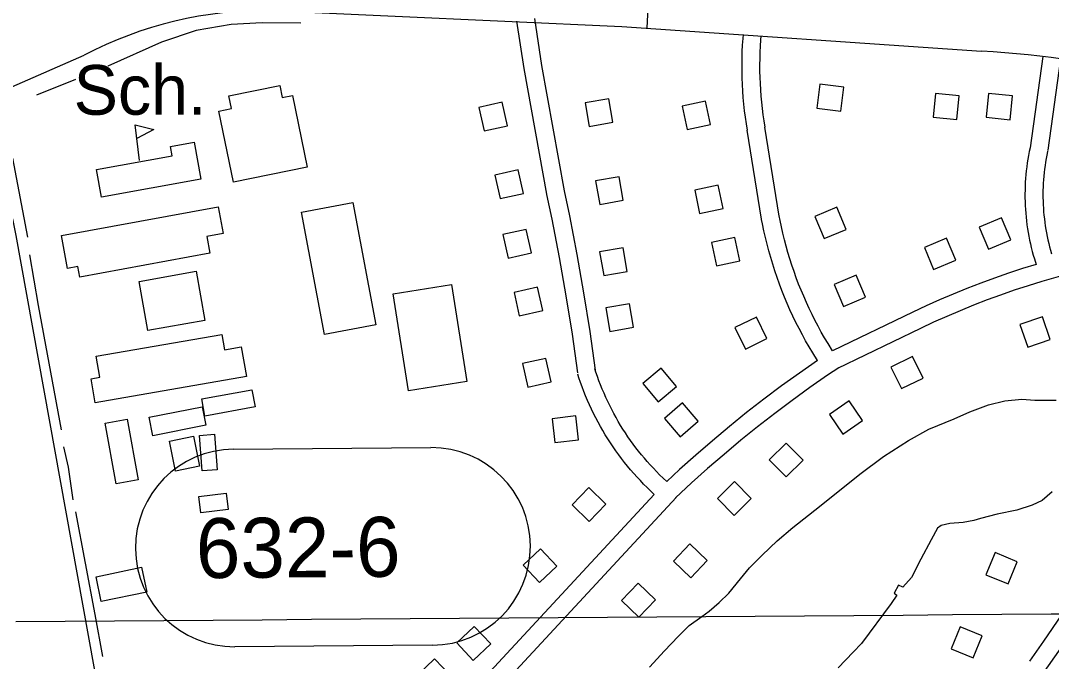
# Model space of a CAD drawing. Extents: x 3540316 to 3578335, y 553172 to 578787.
# Drawn here: x 3544439 to 3546162, y 570628 to 571699 of the extents above; entities that cross this region are included whole.
import ezdxf

# ---------------------------------------------------------------- set-up
doc = ezdxf.new("R2010")
doc.units = 0
for name, color, linetype in [('V-BLDG-IDEN', 7, 'Continuous'), ('V-BLDG-OTLN', 7, 'Continuous'), ('V-GRID-MAJR', 7, 'Continuous'), ('V-ROAD-CNTR', 7, 'Continuous'), ('V-ROAD-IDEN', 7, 'Continuous'), ('V-TOPO-SHOR', 7, 'Continuous')]:
    doc.layers.add(name, color=color, linetype=linetype)

msp = doc.modelspace()

# ---------------------------------------------------------------- linework, layer by layer
at = {"layer": 'V-BLDG-OTLN'}
msp.add_line((3544637.70868629, 571465.2960430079), (3544630.831700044, 571524.9009237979), dxfattribs=at)
for points in [[(3545769.9794217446, 571552.7958680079), (3545809.665342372, 571547.7978780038), (3545814.663332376, 571587.4837986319), (3545774.977411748, 571592.481788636)], [(3544794.8833719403, 571428.859115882), (3544770.645420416, 571547.541878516), (3544791.802378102, 571551.862869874), (3544787.464386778, 571573.1038273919), (3544872.427216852, 571590.455792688), (3544876.5222086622, 571570.4068327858), (3544893.682174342, 571573.9118257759), (3544918.166125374, 571454.0400655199)], [(3545963.9910337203, 571537.4668986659), (3546003.7879541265, 571533.445906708), (3546007.808946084, 571573.2428271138), (3545968.012025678, 571577.263819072)], [(3546052.7698561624, 571537.37989884), (3546092.5667765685, 571533.3589068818), (3546096.5877685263, 571573.1558272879), (3546056.7908481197, 571577.1768192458)], [(3545205.0085516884, 571553.828865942), (3545213.5985345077, 571514.7629440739), (3545252.6644563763, 571523.352926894), (3545244.074473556, 571562.4188487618)], [(3545428.836104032, 571529.0339155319), (3545422.0211176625, 571568.4488367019), (3545382.6061964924, 571561.633850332), (3545389.4211828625, 571522.218929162)], [(3545544.7398722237, 571556.0318615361), (3545553.002855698, 571516.8949398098), (3545592.139777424, 571525.1579232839), (3545583.8767939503, 571564.2948450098)], [(3544630.831700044, 571524.9009237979), (3544661.95863779, 571516.863939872), (3544633.479694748, 571501.9509696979)], [(3544566.250829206, 571450.1390733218), (3544692.427576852, 571472.9280277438), (3544689.6025825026, 571488.5719964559), (3544729.16850337, 571495.7169821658), (3544740.3584809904, 571433.7531060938), (3544574.614812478, 571403.822165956)], [(3545231.799498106, 571440.7960920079), (3545240.389480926, 571401.73017014), (3545279.455402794, 571410.3201529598), (3545270.8654199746, 571449.3860748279)], [(3545446.375068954, 571398.7531760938), (3545439.5600825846, 571438.1680972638), (3545400.145161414, 571431.353110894), (3545406.960147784, 571391.938189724)], [(3545565.678830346, 571415.6891422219), (3545573.94181382, 571376.552220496), (3545613.078735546, 571384.81520397), (3545604.8157520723, 571423.952125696)], [(3544507.679946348, 571339.6612942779), (3544769.584422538, 571387.5631984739), (3544777.7254062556, 571343.0542874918), (3544750.5314606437, 571338.0802974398), (3544755.6204504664, 571310.257353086), (3544538.067885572, 571270.4654326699), (3544534.874891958, 571287.9223977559), (3544517.715926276, 571284.784404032)], [(3544946.875067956, 571174.3716248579), (3544908.3831449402, 571379.146215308), (3544994.1249734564, 571395.263183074), (3545032.615896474, 571190.488592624)], [(3545781.8573979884, 571334.66530427), (3545818.714324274, 571350.2082731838), (3545803.17135536, 571387.0651994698), (3545766.3144290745, 571371.522230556)], [(3546056.8008481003, 571317.2453391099), (3546093.6577743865, 571332.7883080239), (3546078.1148054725, 571369.64523431), (3546041.2578791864, 571354.1022653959)], [(3545245.2544711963, 571341.3582908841), (3545253.8444540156, 571302.292369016), (3545292.9103758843, 571310.882351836), (3545284.320393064, 571349.9482737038)], [(3545593.55677459, 571328.27031706), (3545601.819758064, 571289.133395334), (3545640.9566797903, 571297.3963788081), (3545632.693696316, 571336.533300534)], [(3545964.975031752, 571283.1484073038), (3546001.8319580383, 571298.6913762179), (3545986.2889891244, 571335.5483025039), (3545949.432062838, 571320.0053335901)], [(3545453.0200556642, 571279.984413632), (3545446.205069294, 571319.399334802), (3545406.7901481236, 571312.5843484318), (3545413.6051344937, 571273.1694272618)], [(3544651.8876579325, 571180.9926116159), (3544637.180687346, 571263.076447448), (3544732.454496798, 571280.1464133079), (3544747.1614673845, 571198.062577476)], [(3545814.2553331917, 571221.211531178), (3545851.1122594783, 571236.754500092), (3545835.569290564, 571273.611426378), (3545798.712364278, 571258.068457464)], [(3545087.6800876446, 571080.3753034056), (3545062.0391389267, 571242.4849791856), (3545159.2709444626, 571257.8639484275), (3545184.9118931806, 571095.7542726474)], [(3545263.981433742, 571244.959483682), (3545272.571416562, 571205.8935618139), (3545311.6373384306, 571214.4835446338), (3545303.04735561, 571253.5494665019)], [(3545463.4210348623, 571186.6176003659), (3545456.6060484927, 571226.0325215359), (3545417.191127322, 571219.2175351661), (3545424.006113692, 571179.8026139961)], [(3545632.938695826, 571186.0666014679), (3545650.555660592, 571150.15567329), (3545686.46658877, 571167.7726380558), (3545668.849624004, 571203.6835662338)], [(3546122.1217174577, 571153.2546670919), (3546159.917641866, 571166.346640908), (3546146.82566805, 571204.1425653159), (3546109.029743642, 571191.0505914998)], [(3544565.5678305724, 571138.207697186), (3544775.7154102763, 571174.67562425), (3544780.1924013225, 571148.8776758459), (3544807.9703457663, 571153.698666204), (3544816.5673285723, 571104.16576527), (3544563.9308338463, 571060.3178529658), (3544556.9678477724, 571100.4387727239), (3544571.6808183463, 571102.9927676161)], [(3545278.0984055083, 571125.806721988), (3545286.688388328, 571086.7408001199), (3545325.754310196, 571095.3307829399), (3545317.1643273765, 571134.396704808)], [(3545929.579102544, 571137.7216981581), (3545893.6601743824, 571120.1187333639), (3545911.2631391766, 571084.199805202), (3545947.182067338, 571101.802769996)], [(3545535.523890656, 571087.68579823), (3545509.8189420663, 571118.3327369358), (3545479.17200336, 571092.6277883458), (3545504.87695195, 571061.9808496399)], [(3544831.196299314, 571053.4198667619), (3544747.2634671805, 571037.874897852), (3544741.9084778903, 571066.7868400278), (3544825.8413100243, 571082.3328089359)], [(3545541.119879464, 571003.7469661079), (3545571.380818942, 571029.90591379), (3545545.22187126, 571060.1668532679), (3545514.9609317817, 571034.007905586)], [(3545823.6683143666, 571063.677846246), (3545790.680380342, 571041.0538914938), (3545813.304335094, 571008.06595747), (3545846.2922691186, 571030.689912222)], [(3544748.8894639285, 571023.2449271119), (3544660.2026413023, 571005.4729626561), (3544654.0506536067, 571036.174901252), (3544742.737476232, 571053.94586571)], [(3544599.162763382, 570925.0711234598), (3544580.6018005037, 571026.538920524), (3544617.3027271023, 571033.252907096), (3544635.8656899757, 570931.7851100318)], [(3545331.8622979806, 570994.1559852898), (3545371.5912185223, 570998.804975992), (3545366.9422278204, 571038.533896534), (3545327.213307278, 571033.8849058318)], [(3544742.6934763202, 570946.608080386), (3544738.305485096, 571005.9709616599), (3544763.5064346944, 571007.8339579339), (3544767.8954259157, 570948.47107666)], [(3544698.1785653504, 570946.2490811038), (3544687.8425860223, 570996.4289807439), (3544727.945505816, 571004.6889642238), (3544738.281485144, 570954.509064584)], [(3545718.717524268, 570993.1069873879), (3545690.318581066, 570964.938043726), (3545718.487524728, 570936.5391005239), (3545746.88646793, 570964.7080441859)], [(3545389.3571829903, 570862.223249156), (3545417.2611271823, 570890.883191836), (3545388.6011845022, 570918.7871360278), (3545360.6972403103, 570890.1271933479)], [(3545632.0306976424, 570928.7201161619), (3545603.6317544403, 570900.5511724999), (3545631.800698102, 570872.1522292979), (3545660.199641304, 570900.3211729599)], [(3544786.106389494, 570882.16120928), (3544740.361480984, 570876.7132201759), (3544737.1244874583, 570903.8941658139), (3544782.869395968, 570909.342154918)], [(3545306.3203490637, 570760.0824534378), (3545335.32229106, 570787.6303983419), (3545307.774346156, 570816.632340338), (3545278.77240416, 570789.0843954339)], [(3545557.592846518, 570824.598324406), (3545530.01190168, 570795.6273823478), (3545558.982843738, 570768.04643751), (3545586.563788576, 570797.0173795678)], [(3546067.562826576, 570810.2073531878), (3546052.266857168, 570773.2474271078), (3546089.226783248, 570757.9514577), (3546104.522752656, 570794.9113837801)], [(3544649.971661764, 570744.2704850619), (3544574.04381362, 570728.353516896), (3544565.376830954, 570769.6984342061), (3544641.304679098, 570785.614402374)], [(3545470.92701985, 570759.145455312), (3545443.3460750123, 570730.174513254), (3545472.31701707, 570702.5935684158), (3545499.8979619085, 570731.564510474)], [(3545195.7456963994, 570630.1810182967), (3545224.7476383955, 570657.7289632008), (3545197.199693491, 570686.7309051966), (3545168.1977514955, 570659.1829602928)], [(3546009.258943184, 570686.4056007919), (3545993.962973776, 570649.445674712), (3546030.922899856, 570634.149705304), (3546046.2188692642, 570671.1096313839)], [(3545129.5207026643, 570576.0548214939), (3545158.52264466, 570603.602766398), (3545130.974699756, 570632.6047083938), (3545101.97275776, 570605.05676349)]]:
    msp.add_lwpolyline(points, close=True, dxfattribs=at)
at = {"layer": 'V-GRID-MAJR'}
msp.add_spline([(3544431.278, 570695.107), (3549703.1410000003, 570733.831), (3554974.9990000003, 570773.3200000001), (3560246.85, 570813.577), (3565518.696, 570854.601), (3570790.536, 570896.3910000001), (3576062.369, 570938.948), (3576062.37, 570938.948)], degree=3, dxfattribs=at)
at = {"layer": 'V-ROAD-CNTR'}
for points in [[(3545569.487822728, 572859.200255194), (3545545.7228702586, 572661.4426507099), (3545516.3079290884, 572306.5473605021), (3545485.713990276, 571686.370600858)], [(3544857.649246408, 571715.9075417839), (3545443.895073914, 571689.260595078), (3546045.1008715, 571647.716678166)], [(3545268.083425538, 571698.1815772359), (3545280.0934015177, 571619.037735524), (3545317.923325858, 571408.9801556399)], [(3545297.743366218, 571702.6815682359), (3545309.6913423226, 571623.9477257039), (3545347.4492668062, 571414.2981450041)], [(3545646.382668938, 571675.418622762), (3545645.87666995, 571669.026635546), (3545645.138671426, 571658.1346573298), (3545644.604672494, 571647.0696794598), (3545644.3216730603, 571636.1057013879), (3545644.162673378, 571625.1897232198), (3545644.2106732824, 571614.1477453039), (3545644.4336728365, 571603.2057671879), (3545644.8556719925, 571592.178789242), (3545645.5336706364, 571581.186811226), (3545646.322669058, 571570.3198329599), (3545647.3166670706, 571559.32985494), (3545648.563664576, 571548.3718768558), (3545649.9186618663, 571537.5378985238), (3545651.472658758, 571526.6499203), (3545653.2636551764, 571515.8709418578)], [(3545676.288609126, 571673.0526274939), (3545675.7966101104, 571666.8306399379), (3545675.0906115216, 571656.3986608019), (3545674.58661253, 571645.957681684), (3545674.3156130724, 571635.4997026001), (3545674.162613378, 571625.0357235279), (3545674.2086132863, 571614.51974456), (3545674.4216128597, 571604.0857654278), (3545674.8196120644, 571593.6767862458), (3545675.4676107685, 571583.1968072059), (3545676.224609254, 571572.7558280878), (3545677.162607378, 571562.3778488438), (3545678.351605, 571551.92986974), (3545679.654602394, 571541.51989056), (3545681.122599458, 571531.227911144), (3545682.8575959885, 571520.7889320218)], [(3544424.784243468, 571588.0836175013), (3544545.36387098, 571641.1366913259)], [(3546147.1406674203, 571639.0676954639), (3546126.023709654, 571486.401000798)], [(3546176.858607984, 571634.9577036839), (3546155.741650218, 571482.291009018)], [(3545677.2896071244, 571367.3882388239), (3545653.253655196, 571515.9339417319)], [(3545706.9035478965, 571372.18022924), (3545682.8675959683, 571520.7259321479)], [(3546126.2327092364, 571487.5679984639), (3546125.982709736, 571486.432000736), (3546124.6617123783, 571480.13001334), (3546123.459714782, 571473.7410261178), (3546122.38071694, 571467.392038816), (3546121.403718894, 571461.036051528), (3546120.498720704, 571454.5990644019), (3546119.7577221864, 571448.1450773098), (3546119.1037234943, 571441.7200901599), (3546118.5807245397, 571435.267103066), (3546118.1387254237, 571428.784116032), (3546117.8487260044, 571422.3191289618), (3546117.641726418, 571415.8841418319), (3546117.5507266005, 571409.397154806), (3546117.5917265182, 571402.8971678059), (3546117.734726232, 571396.4771806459), (3546117.974725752, 571389.972193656), (3546118.354724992, 571383.521206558), (3546118.829724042, 571377.029219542), (3546119.442722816, 571370.5992324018), (3546120.132721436, 571364.2002452), (3546120.9347198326, 571357.7892580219), (3546121.8707179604, 571351.3102709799), (3546122.9387158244, 571344.939283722), (3546124.07071356, 571338.622296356), (3546125.3387110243, 571332.242309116), (3546126.696708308, 571325.9403217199), (3546128.183705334, 571319.5913344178), (3546129.81070208, 571313.311346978), (3546131.4836987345, 571307.133359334), (3546133.297695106, 571300.8713718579), (3546136.216689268, 571291.6003903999)], [(3546155.5326506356, 571481.1240113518), (3546155.314651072, 571480.1320133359), (3546154.0876535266, 571474.278025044), (3546152.991655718, 571468.4530366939), (3546151.996657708, 571462.598048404), (3546151.083659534, 571456.666060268), (3546150.2586611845, 571450.799072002), (3546149.5836625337, 571444.917083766), (3546148.9816637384, 571438.9900956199), (3546148.4986647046, 571433.0331075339), (3546148.092665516, 571427.0901194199), (3546147.8266660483, 571421.16513127), (3546147.63566643, 571415.1921432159), (3546147.5526665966, 571409.2811550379), (3546147.589666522, 571403.32516695), (3546147.722666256, 571397.3651788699), (3546147.9426658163, 571391.408190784), (3546148.2906651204, 571385.4972026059), (3546148.7256642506, 571379.5452145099), (3546149.288663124, 571373.6312263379), (3546149.932661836, 571367.6702382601), (3546150.666660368, 571361.797250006), (3546151.5146586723, 571355.9362617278), (3546152.498656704, 571350.0652734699), (3546153.5506546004, 571344.1922852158), (3546154.7166522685, 571338.326296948), (3546155.966649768, 571332.5223085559), (3546157.3136470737, 571326.77532005), (3546158.8106440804, 571320.9933316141), (3546160.371640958, 571315.2273431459), (3546162.01563767, 571309.5533544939)], [(3545318.016325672, 571408.5111565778), (3545326.861307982, 571367.031239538), (3545339.060283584, 571302.974367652), (3545350.480260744, 571239.1554952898), (3545360.778240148, 571175.2796230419), (3545369.668222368, 571110.7107521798)], [(3545347.356266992, 571414.7671440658), (3545356.269249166, 571372.9672276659), (3545368.56222458, 571308.4223567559), (3545380.056201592, 571244.18548523), (3545390.4501808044, 571179.7136141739), (3545399.388162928, 571114.8027439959)], [(3544923.6891143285, 568658.5736564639), (3544767.415426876, 569486.157001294), (3544431.69409832, 571340.006293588), (3544426.388601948, 571367.478909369)], [(3545770.7064202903, 571131.1677112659), (3545762.84643601, 571143.9146857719), (3545756.8344480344, 571153.907665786), (3545751.057459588, 571164.0396455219), (3545745.525470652, 571174.148625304), (3545740.0464816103, 571184.423604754), (3545734.8004921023, 571194.8425839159), (3545729.782502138, 571205.269563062), (3545724.8885119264, 571215.869541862), (3545720.248521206, 571226.4415207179), (3545715.707530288, 571237.111499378), (3545711.3645389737, 571247.986477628), (3545707.277547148, 571258.826455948), (3545703.3725549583, 571269.728434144), (3545699.600562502, 571280.69041222), (3545696.045569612, 571291.813389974), (3545692.6765763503, 571302.9013677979), (3545689.5265826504, 571314.1383453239), (3545686.5725885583, 571325.302322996), (3545683.7735941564, 571336.618300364), (3545681.2095992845, 571347.9512776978), (3545678.8636039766, 571359.2792550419), (3545677.3746069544, 571366.9112397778)], [(3545796.0693695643, 571147.19567921), (3545788.468384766, 571159.5206545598), (3545782.7223962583, 571169.0736354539), (3545777.247407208, 571178.6716162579), (3545771.9214178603, 571188.406596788), (3545766.6844283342, 571198.229577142), (3545761.71643827, 571208.094557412), (3545756.918447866, 571218.0635374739), (3545752.2444572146, 571228.187517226), (3545747.7864661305, 571238.3434969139), (3545743.4434748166, 571248.549476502), (3545739.332483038, 571258.842455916), (3545735.435490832, 571269.1764352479), (3545731.6784983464, 571279.6664142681), (3545728.0765055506, 571290.1383933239), (3545724.6875123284, 571300.741372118), (3545721.474518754, 571311.3113509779), (3545718.4725247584, 571322.024329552), (3545715.63653043, 571332.7423081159), (3545712.967535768, 571343.53028654), (3545710.53154064, 571354.3032649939), (3545708.2755451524, 571365.1952432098), (3545706.818548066, 571372.657228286)], [(3546394.339173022, 571313.4233467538), (3546358.317245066, 571308.9893556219), (3546334.472292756, 571305.5263625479), (3546310.497340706, 571301.693370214), (3546286.752388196, 571297.359378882), (3546262.961435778, 571292.707388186), (3546239.402482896, 571287.6903982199), (3546215.813530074, 571282.188409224), (3546192.40557689, 571276.1724212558), (3546169.094623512, 571269.9014337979), (3546145.74567021, 571263.143447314), (3546122.6957163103, 571256.0684614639), (3546099.752762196, 571248.5774764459), (3546076.873807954, 571240.508492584), (3546054.201853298, 571232.23550913), (3546031.67089836, 571223.56052648), (3546009.207943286, 571214.307544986), (3545986.949987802, 571204.8485639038), (3545964.9540317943, 571195.0495835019), (3545942.9550757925, 571184.6366043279)], [(3546136.216689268, 571291.6003903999), (3546113.637734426, 571284.6704042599), (3546090.1067814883, 571276.9854196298), (3546066.7438282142, 571268.7464361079), (3546043.669874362, 571260.327452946), (3546020.5669205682, 571251.4324707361), (3545997.627966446, 571241.9834896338), (3545974.9780117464, 571232.358508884), (3545952.430056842, 571222.3135289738), (3545930.1191014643, 571211.7525500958)], [(3545930.029101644, 571211.708550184), (3545796.0693695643, 571147.19567921)], [(3545943.045075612, 571184.6806042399), (3545804.4193528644, 571117.9207377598)], [(3545770.7064202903, 571131.1677112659), (3545740.517480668, 571110.207753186), (3545710.6375404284, 571088.6627962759), (3545681.2255992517, 571066.3908408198), (3545652.2896571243, 571043.9828856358), (3545623.562714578, 571020.9139317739), (3545595.300771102, 570997.1179793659), (3545567.5138266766, 570973.188027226), (3545540.094881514, 570948.7400761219), (3545518.893923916, 570928.943115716)], [(3545518.893923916, 570928.943115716), (3545507.1129474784, 570940.28109304), (3545501.8359580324, 570945.6010823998), (3545496.6129684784, 570951.0560714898), (3545491.440978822, 570956.5760604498), (3545486.449988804, 570962.159049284), (3545481.539998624, 570967.8520378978), (3545476.6870083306, 570973.667026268), (3545471.9610177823, 570979.5510145), (3545467.308027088, 570985.4800026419), (3545462.8020361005, 570991.493990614), (3545458.4220448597, 570997.5809784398), (3545454.098053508, 571003.809965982), (3545449.885061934, 571010.042953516), (3545445.791070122, 571016.3969408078), (3545441.819078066, 571022.759928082), (3545437.958085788, 571029.254915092), (3545434.2000933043, 571035.792902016), (3545430.5461006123, 571042.3948888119), (3545427.049107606, 571049.0248755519), (3545423.6431144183, 571055.7748620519), (3545420.344121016, 571062.5258485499), (3545417.1901273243, 571069.3808348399), (3545414.116133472, 571076.2938210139), (3545411.1921393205, 571083.247807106), (3545408.3721449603, 571090.202793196), (3545405.7301502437, 571097.2317791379), (3545403.1511554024, 571104.3697648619), (3545400.70716029, 571111.478750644), (3545398.7991641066, 571117.374738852)], [(3545806.305349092, 571119.0027355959), (3545787.5633865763, 571106.349760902), (3545757.845446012, 571085.717802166), (3545728.4675047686, 571064.534844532), (3545699.465562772, 571042.5728884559), (3545670.8676199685, 571020.4249327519), (3545642.618676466, 570997.7399781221), (3545614.750732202, 570974.27602505), (3545587.2857871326, 570950.6240723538), (3545560.31684107, 570926.578120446), (3545533.670894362, 570901.697170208)], [(3545498.067965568, 570907.3491589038), (3545486.058989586, 570918.907135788), (3545480.3500010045, 570924.66112428), (3545474.8310120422, 570930.4261127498), (3545469.309023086, 570936.320100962), (3545463.906033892, 570942.363088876), (3545458.6640443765, 570948.4420767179), (3545453.4730547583, 570954.6610642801), (3545448.4650647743, 570960.8970518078), (3545443.500074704, 570967.2240391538), (3545438.620084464, 570973.7380261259), (3545433.924093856, 570980.265013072), (3545429.3481030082, 570986.8539998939), (3545424.845112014, 570993.516986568), (3545420.4551207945, 571000.3289729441), (3545416.19712931, 571007.151959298), (3545412.058137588, 571014.1149453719), (3545408.070145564, 571021.052931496), (3545404.1521534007, 571028.1309173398), (3545400.3871609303, 571035.2689030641), (3545396.7731681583, 571042.4308887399), (3545393.236175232, 571049.6698742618), (3545389.856181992, 571057.0168595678), (3545386.5801885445, 571064.3838448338), (3545383.4621947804, 571071.7978300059), (3545380.4262008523, 571079.2868150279), (3545377.580206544, 571086.857799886), (3545374.8572119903, 571094.3957848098), (3545372.249217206, 571101.982769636), (3545370.2572211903, 571108.138757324)], [(3544883.0211956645, 570248.6744762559), (3545104.3557529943, 570482.3210089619), (3545498.067965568, 570907.3491589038)], [(3544904.8011521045, 570228.0425175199), (3545126.249709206, 570461.8110499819), (3545534.437892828, 570902.467168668)], [(3546289.8523819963, 570886.4622006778), (3546263.2254352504, 570840.4332927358), (3546235.762490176, 570795.3833828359), (3546207.4615467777, 570750.7084721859), (3546178.5066046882, 570706.10656139), (3546148.6636643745, 570662.3916488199), (3546124.87071196, 570628.602716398)], [(3546315.82033006, 570871.440230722), (3546289.0213836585, 570825.1133233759), (3546261.244439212, 570779.5474145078), (3546232.7154962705, 570734.5125045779), (3546203.48055474, 570689.478594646), (3546173.317615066, 570645.297683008), (3546149.4006629, 570611.330750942)]]:
    msp.add_lwpolyline(points, dxfattribs=at)
for centre, radius, start, end in [((3544849.6044661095, 571059.9814640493), 655.9754095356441, 89.29731441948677, 117.63250608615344), ((3545951.3538745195, 569980.2711989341), 1670.0787184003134, 76.08839149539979, 86.78211649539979)]:
    msp.add_arc(centre, radius, start, end, dxfattribs=at)
at = {"layer": 'V-ROAD-IDEN'}
for p, q in [((3544794.9080779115, 570982.9440121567), (3545124.8992652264, 570985.4888690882)), ((3544794.9080779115, 570982.9440121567), (3545124.8992652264, 570985.4888690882)), ((3544794.909258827, 570982.9437651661), (3544794.9080779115, 570982.9440121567)), ((3545127.4441221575, 570655.4976817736), (3544797.452934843, 570652.9528248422)), ((3545127.4441221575, 570655.4976817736), (3544797.452934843, 570652.9528248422))]:
    msp.add_line(p, q, dxfattribs=at)
for centre, radius, start, end in [((3544796.1813950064, 570817.9486694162), 164.99999985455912, 90.44175003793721, 270.4417500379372), ((3544796.1813950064, 570817.9486694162), 164.99999985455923, 90.44175003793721, 270.4417500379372), ((3545126.171586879, 570820.4929438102), 165.00000004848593, 270.4417500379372, 90.44175003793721), ((3545126.171586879, 570820.4929438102), 165.00000004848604, 270.4417500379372, 90.44175003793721)]:
    msp.add_arc(centre, radius, start, end, dxfattribs=at)
at = {"layer": 'V-TOPO-SHOR'}
msp.add_line((3544531.244, 571600.4670000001), (3544465.532, 571574.527), dxfattribs=at)
for points in [[(3544907.292, 571694.73), (3544843.079, 571695.023), (3544791.2830000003, 571692.498), (3544732.546, 571682.407), (3544674.457, 571662.648), (3544585.205, 571623.007)], [(3544425.6496638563, 571469.0853920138), (3544450.6410000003, 571337.074)], [(3544453.9590000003, 571307.367), (3544468.7660000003, 571223.064), (3544507.174, 571015.056)], [(3545490.345, 570618.6680000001), (3545515.36, 570646.208), (3545538.2830000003, 570670.3), (3545556.34, 570688.192), (3545577.84, 570703.304), (3545589.632, 570712.237), (3545606.291, 570726.68), (3545622.953, 570742.504), (3545642.419, 570766.611), (3545657.02, 570784.519), (3545678.548, 570805.853), (3545703.546, 570829.936), (3545729.916, 570851.937), (3545774.321, 570886.995), (3545841.626, 570941.302), (3545881.167, 570970.848), (3545922.768, 570997.622), (3545956.728, 571016.134), (3545998.98, 571033.914), (3546025.3030000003, 571045.547), (3546056.466, 571057.159), (3546084.151, 571063.946), (3546112.507, 571066.582), (3546133.931, 571065.101), (3546169.88, 571064.937)], [(3544511.188, 570986.728), (3544518.631, 570952.861), (3544526.667, 570898.277)], [(3546162.96, 570911.495), (3546146.301, 570897.053), (3546129.676, 570889.524), (3546104.059, 570881.345), (3546070.845, 570874.582)], [(3544530.718, 570878.236), (3544563.08, 570706.851), (3544575.88, 570636.365)], [(3546070.845, 570874.582), (3546043.1580000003, 570867.105), (3546032.08, 570863.699), (3546014.091, 570860.324), (3545991.9620000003, 570859.042), (3545977.429, 570855.65), (3545971.185, 570850.84)], [(3545971.185, 570850.84), (3545960.728, 570831.531), (3545943.295, 570799.117), (3545927.95, 570768.768), (3545913.356, 570752.243), (3545906.458, 570755.73), (3545898.794, 570742.631), (3545903.617, 570739.152), (3545893.877, 570725.371), (3545844.487, 570658.536), (3545830.596, 570644.082), (3545805.588, 570617.925)]]:
    msp.add_lwpolyline(points, dxfattribs=at)

# ---------------------------------------------------------------- texts
at = {"layer": 'V-BLDG-IDEN'}
msp.add_text('Sch.', height=82.99983200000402, dxfattribs=at).set_placement((3544527.869905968, 571541.65489029))
at = {"layer": 'V-ROAD-IDEN'}
msp.add_text('632-6', height=100.00059599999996, rotation=0.4417896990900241, dxfattribs=at).set_placement((3544732.4343474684, 570767.4550224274))

doc.saveas('drawing.dxf')
